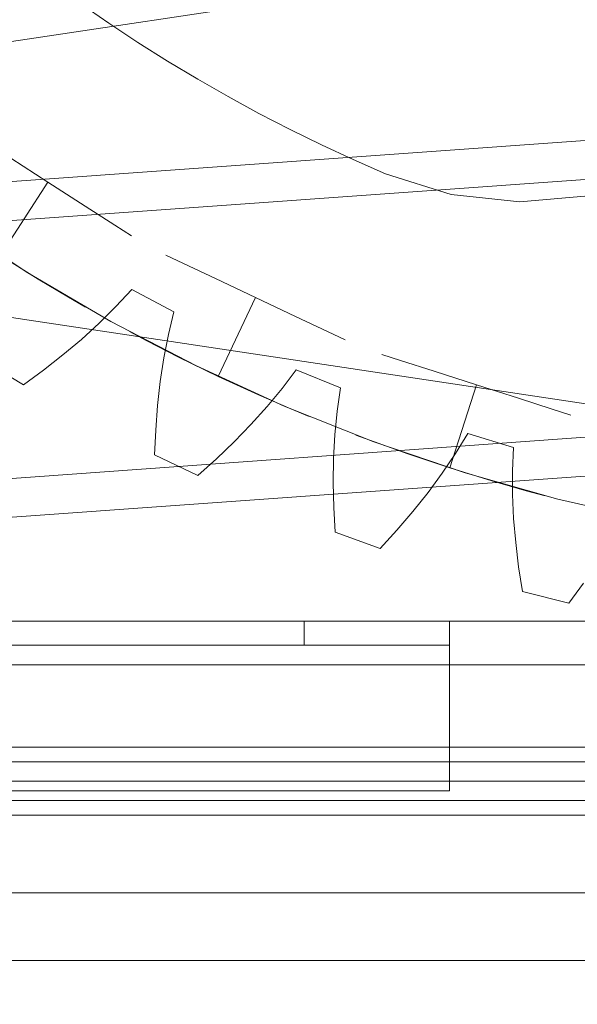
# Model space of a CAD drawing. Header units: millimetres. Extents: x -2233 to 65662, y -50530 to 6847.
# Tile 619 of 656: x 25041 to 25156, y 1241 to 1444. Entities that reach past the tile are written whole.
import ezdxf

# ---------------------------------------------------------------- set-up
doc = ezdxf.new("R2010")
doc.units = ezdxf.units.MM
for name, color, linetype, lineweight in [('COTAS_P', 1, 'Continuous', 0), ('lateral_briquetadora', 7, 'Continuous', 0), ('lateral_C05', 7, 'Continuous', 0)]:
    doc.layers.add(name, color=color, linetype=linetype, lineweight=lineweight)
doc.dimstyles.new('R19_100', dxfattribs={"dimtxt": 250, "dimasz": 150, "dimexe": 150, "dimexo": 80, "dimgap": 100, "dimtad": 1, "dimtih": 1, "dimtoh": 1, "dimdsep": 46, "dimcen": 0.09, "dimadec": 0, "dimazin": 0, "dimtfac": 1, "dimtdec": 4, "dimtofl": 0, "dimtmove": 0, "dimatfit": 3, "dimfxl": 1, "dimtolj": 1, "dimtzin": 0, "dimarcsym": 0})

# ---------------------------------------------------------------- blocks, each defined once
blk = doc.blocks.new('DIM_R32_7')
at = {"layer": 'COTAS_P'}
for p, q in [((24250.07, 2141), (24400.07, 2186)), ((26750.07, 2141), (26600.07, 2186)), ((24250.07, 1241), (24250.07, 2141)), ((24250.07, 2141), (26750.07, 2141)), ((24250.07, 2141), (24400.07, 2096)), ((26750.07, 2141), (26600.07, 2096)), ((26750.07, 1241), (26750.07, 2141))]:
    blk.add_line(p, q, dxfattribs=at)
blk.add_text('2500 P', height=250, dxfattribs=at).set_placement((25500.07, 2241))

msp = doc.modelspace()

# ---------------------------------------------------------------- linework, layer by layer
at = {"layer": 'lateral_briquetadora'}
for p, q in [((24230.067, 1504), (25456.734, 1320)), ((25470.067, 1504), (24243.401, 1320)), ((24471.62, 1369.773), (26228.731, 1495.911)), ((24472.193, 1361.793), (26229.304, 1487.931)), ((25059.794, 1443.227), (25053.85, 1447.334)), ((25065.824, 1439.248), (25059.794, 1443.227)), ((25071.938, 1435.397), (25065.824, 1439.248)), ((24475.988, 1308.929), (26233.099, 1435.067)), ((25078.132, 1431.678), (25071.938, 1435.397)), ((25084.403, 1428.09), (25078.132, 1431.678)), ((24476.561, 1300.95), (26233.672, 1427.088)), ((25090.749, 1424.637), (25084.403, 1428.09)), ((25097.167, 1421.32), (25090.749, 1424.637)), ((25103.655, 1418.14), (25097.167, 1421.32)), ((25110.208, 1415.098), (25103.655, 1418.14)), ((25047.265, 1410.462), (25039.607, 1415.4)), ((25116.825, 1412.196), (25110.208, 1415.098)), ((25047.265, 1410.462), (25037.511, 1395.334)), ((25047.265, 1410.462), (25054.922, 1405.525)), ((25130.383, 1407.935), (25116.825, 1412.196)), ((25144.513, 1406.4), (25130.383, 1407.935)), ((25158.67, 1407.652), (25144.513, 1406.4)), ((25054.922, 1405.525), (25061.063, 1401.565)), ((25043.109, 1391.791), (25026.498, 1402.701)), ((25061.063, 1401.565), (25064.471, 1399.368)), ((25037.511, 1395.334), (25045.226, 1390.485)), ((25075.213, 1393.702), (25071.547, 1395.436)), ((25081.818, 1390.578), (25075.213, 1393.702)), ((25060.251, 1381.737), (25043.109, 1391.791)), ((25045.226, 1390.485), (25051.495, 1386.726)), ((25090.055, 1386.682), (25081.818, 1390.578)), ((25064.546, 1388.361), (25061.288, 1384.806)), ((25073.232, 1383.718), (25064.546, 1388.361)), ((25051.495, 1386.726), (25055.007, 1384.689)), ((25090.055, 1386.682), (25082.359, 1370.41)), ((25090.055, 1386.682), (25098.292, 1382.786)), ((25061.288, 1384.806), (25057.818, 1381.373)), ((25072.087, 1379.034), (25073.232, 1383.718)), ((25098.292, 1382.786), (25104.897, 1379.662)), ((25057.818, 1381.373), (25054.164, 1378.05)), ((25077.881, 1372.563), (25060.251, 1381.737)), ((25054.164, 1378.05), (25050.343, 1374.829)), ((25067.664, 1377.741), (25064.08, 1379.647)), ((25071.161, 1374.242), (25072.087, 1379.034)), ((25104.897, 1379.662), (25108.563, 1377.928)), ((25074.167, 1374.402), (25067.664, 1377.741)), ((25050.343, 1374.829), (25046.366, 1371.706)), ((25070.427, 1369.357), (25071.161, 1374.242)), ((25082.359, 1370.41), (25074.167, 1374.402)), ((25119.952, 1373.713), (25116.091, 1374.953)), ((25042.244, 1368.677), (25033.786, 1373.747)), ((25095.952, 1364.294), (25077.881, 1372.563)), ((25126.909, 1371.478), (25119.952, 1373.713)), ((25046.366, 1371.706), (25042.244, 1368.677)), ((25082.359, 1370.41), (25090.642, 1366.61)), ((25098.436, 1371.797), (25095.541, 1367.941)), ((25107.535, 1368.028), (25098.436, 1371.797)), ((25135.583, 1368.691), (25126.909, 1371.478)), ((25069.872, 1364.39), (25070.427, 1369.357)), ((25095.541, 1367.941), (25092.425, 1364.184)), ((25106.855, 1363.255), (25107.535, 1368.028)), ((25135.583, 1368.691), (25130.077, 1351.553)), ((25135.583, 1368.691), (25144.258, 1365.903)), ((25090.642, 1366.61), (25097.348, 1363.701)), ((25144.258, 1365.903), (25151.215, 1363.668)), ((25069.484, 1359.349), (25069.872, 1364.39)), ((25092.425, 1364.184), (25089.114, 1360.519)), ((25114.42, 1356.951), (25095.952, 1364.294)), ((25097.348, 1363.701), (25101.095, 1362.14)), ((25106.402, 1358.395), (25106.855, 1363.255)), ((25151.215, 1363.668), (25155.075, 1362.428)), ((25089.114, 1360.519), (25085.627, 1356.939)), ((25069.256, 1354.239), (25069.484, 1359.349)), ((25106.151, 1353.462), (25106.402, 1358.395)), ((25114.551, 1356.903), (25110.749, 1358.325)), ((25133.786, 1358.636), (25131.283, 1354.514)), ((25143.211, 1355.777), (25133.786, 1358.636)), ((25085.627, 1356.939), (25081.976, 1353.441)), ((25133.235, 1350.553), (25114.42, 1356.951)), ((25121.434, 1354.442), (25114.551, 1356.903)), ((25143.002, 1350.959), (25143.211, 1355.777)), ((25078.171, 1350.023), (25069.256, 1354.239)), ((25130.077, 1351.553), (25121.434, 1354.442)), ((25131.283, 1354.514), (25128.55, 1350.47)), ((25081.976, 1353.441), (25078.171, 1350.023)), ((25106.086, 1348.465), (25106.151, 1353.462)), ((25128.55, 1350.47), (25125.615, 1346.498)), ((25130.077, 1351.553), (25138.785, 1348.867)), ((25152.35, 1345.117), (25133.235, 1350.553)), ((25143.028, 1346.078), (25143.002, 1350.959)), ((25106.194, 1343.409), (25106.086, 1348.465)), ((25138.785, 1348.867), (25145.813, 1346.858)), ((25125.615, 1346.498), (25122.495, 1342.593)), ((25143.261, 1341.145), (25143.028, 1346.078)), ((25145.813, 1346.858), (25149.732, 1345.8)), ((25171.717, 1340.655), (25152.35, 1345.117)), ((25106.468, 1338.302), (25106.194, 1343.409)), ((25122.495, 1342.593), (25119.205, 1338.754)), ((25143.686, 1336.165), (25143.261, 1341.145)), ((25115.753, 1334.98), (25106.468, 1338.302)), ((25119.205, 1338.754), (25115.753, 1334.98)), ((25144.289, 1331.145), (25143.686, 1336.165)), ((25145.062, 1326.089), (25144.289, 1331.145)), ((25157.694, 1327.787), (25154.628, 1323.693)), ((25154.628, 1323.693), (25145.062, 1326.089)), ((23750.067, 1320), (25950.067, 1320)), ((23870.067, 1320), (25830.067, 1320)), ((23954.067, 1320), (25456.734, 1320)), ((25746.067, 1320), (24243.401, 1320)), ((25100.067, 1320), (25130.067, 1320)), ((25100.067, 1320), (25100.067, 1315)), ((25130.067, 1315), (25130.067, 1320)), ((24570.067, 1315), (25130.067, 1315)), ((25100.067, 1315), (25130.067, 1315)), ((25130.067, 1285), (25130.067, 1315)), ((24570.067, 1285), (25130.067, 1285)), ((23750.067, 1264), (25950.067, 1264)), ((24150.067, 1264), (25950.067, 1264)), ((23750.067, 1250), (25950.067, 1250)), ((23900.067, 1250), (25800.067, 1250)), ((24150.067, 1250), (25800.067, 1250))]:
    msp.add_line(p, q, dxfattribs=at)
at = {"layer": 'lateral_C05'}
for p, q in [((24310.067, 1311), (26690.067, 1311)), ((24250.067, 1294), (26750.067, 1294)), ((24310.067, 1294), (26690.067, 1294)), ((24250.067, 1291), (26750.067, 1291)), ((24310.067, 1291), (26690.067, 1291)), ((24900.317, 1291), (25499.567, 1291)), ((24300.067, 1287), (26700.067, 1287)), ((24900.317, 1287), (25499.567, 1287)), ((24300.067, 1283), (26700.067, 1283)), ((24310.067, 1283), (26690.067, 1283)), ((24310.067, 1280), (26690.067, 1280))]:
    msp.add_line(p, q, dxfattribs=at)

# ---------------------------------------------------------------- dimensions: what is measured, and where the dimension line sits
at = {"layer": 'COTAS_P'}
dim = msp.add_aligned_dim(p1=(24250.067, 1241), p2=(26750.067, 1241), distance=900, text='<> P', dimstyle='R19_100', dxfattribs=at)
dim.commit()
dim.dimension.update_dxf_attribs({"geometry": 'DIM_R32_7', "text_midpoint": (25500.067, 2141)})

doc.saveas('drawing.dxf')
